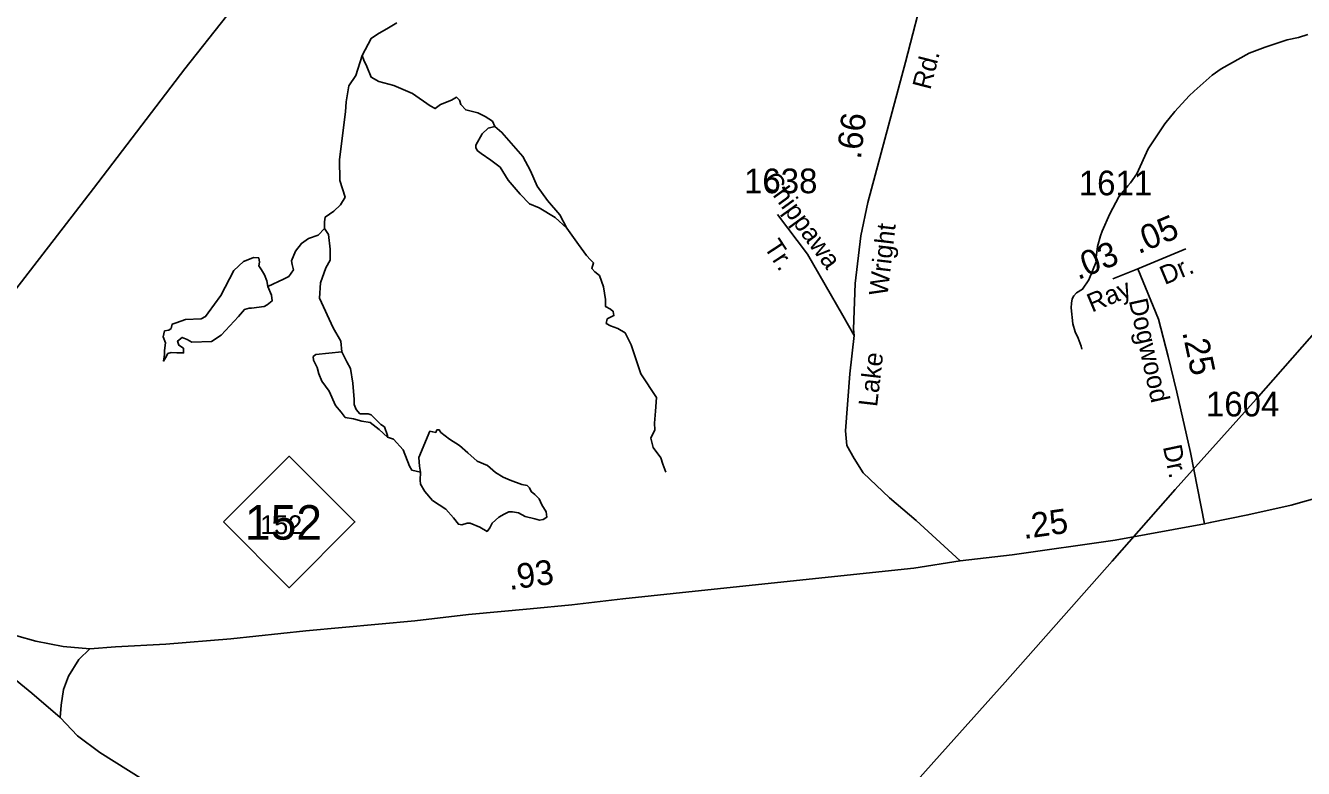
# Model space of a CAD drawing. Extents: x 1473865 to 1648260, y 639067 to 773536.
# Drawn here: x 1508742 to 1515215, y 665851 to 669614 of the extents above; entities that cross this region are included whole.
import ezdxf

# ---------------------------------------------------------------- set-up
doc = ezdxf.new("R2010")
doc.units = 0
for name, color, linetype in [('Exist Hydrographic Creek Single Shore', 7, 'Continuous'), ('Exist Hydrographic Misc Water Feature', 7, 'Continuous'), ('Exist Hydrographic Pond Over 1500 Sq Ft', 7, 'Continuous'), ('Exist Road Non-System Type 51', 7, 'Continuous'), ('Exist Road Non-System Type 51 Label', 7, 'Continuous'), ('Exist Road Primary NC Attributed', 7, 'Continuous'), ('Exist Road Primary NC Label', 7, 'Continuous'), ('Exist Road Primary NC Service Mileage Hundredths English Label', 7, 'Continuous'), ('Exist Road Primary NC Shield CELL', 7, 'Continuous'), ('Exist Road Primary NC Shield Number Label', 7, 'Continuous'), ('Exist Road Secondary Mileage Hundredths English Label', 7, 'Continuous'), ('Exist Road Secondary Type 51 Attributed', 7, 'Continuous'), ('Exist Road Secondary Type 51 Label', 7, 'Continuous'), ('Exist Road Secondary Type 51 Number Label', 7, 'Continuous'), ('Exist Utilities Electrical Transmission Line', 7, 'Continuous')]:
    doc.layers.add(name, color=color, linetype=linetype)

msp = doc.modelspace()

# ---------------------------------------------------------------- linework, layer by layer
at = {"layer": 'Exist Hydrographic Creek Single Shore'}
for points in [[(1510345, 667961.6), (1510339.5, 668015.4), (1510301, 668083.6), (1510230.6, 668233.2), (1510236.1, 668311.3), (1510263.6, 668386.1), (1510284.5, 668425.7), (1510284.5, 668480.7), (1510276.8, 668555.5), (1510255.9, 668586.3), (1510255.9, 668619.3), (1510260.3, 668643.5), (1510303.2, 668674.3), (1510337.3, 668705.1), (1510361.5, 668744.7), (1510335.1, 668829.4), (1510331.8, 668935), (1510363.7, 669177), (1510367, 669227.6), (1510379.1, 669309), (1510415.4, 669360.7), (1510446.7, 669462.2), (1510492.4, 669548.8), (1510525.4, 669570.8), (1510581.5, 669602.7), (1510622.2, 669626.9)], [(1510446.7, 669462.2), (1510456.2, 669438), (1510471.6, 669405.8), (1510492.4, 669351.9), (1510532, 669331), (1510607.9, 669310.1), (1510702.5, 669270.5), (1510792, 669207.9), (1510816.9, 669193.5), (1510843.3, 669214.4), (1510899.4, 669235.3), (1510925.8, 669250.7), (1510940.1, 669235.3), (1510946.7, 669214.4), (1510972, 669186.9), (1511032.5, 669171.5), (1511070.9, 669153.9), (1511107.2, 669129.7), (1511119.3, 669102.2)], [(1509969.9, 668291.5), (1510049.1, 668328.9), (1510075.5, 668343.2), (1510099.7, 668377.3), (1510092, 668403.7), (1510088.7, 668422.4), (1510109.6, 668470.8), (1510139.3, 668510.4), (1510175.6, 668534.6), (1510224, 668552.2), (1510255.9, 668586.3)], [(1511484.5, 668588.5), (1511543.9, 668504.9), (1511583.5, 668449.9), (1511604.4, 668426.8), (1511619.8, 668411.4), (1511609.9, 668382.8), (1511625.3, 668366.3), (1511649.5, 668347.6), (1511670.4, 668290.4), (1511680.3, 668226.6), (1511680.3, 668190.3), (1511704.5, 668177.1), (1511718.8, 668166.1), (1511722.1, 668145.2), (1511688.2, 668127.7), (1511683.6, 668105.6), (1511704.5, 668093.5), (1511743, 668080.3), (1511779.3, 668057.2), (1511810.1, 667996.8), (1511858.5, 667849.4), (1511938.8, 667730.6), (1511933.3, 667661.3), (1511927.8, 667600.8), (1511930, 667566.7), (1511910.2, 667523.8), (1511921.2, 667477.6), (1511959.6, 667424.4), (1511971, 667392.2), (1511986.1, 667352.2)], [(1510743.2, 667351.1), (1510698.1, 667362.1), (1510687.1, 667383), (1510655.2, 667465.5), (1510606.8, 667518.3), (1510576, 667529.3)]]:
    msp.add_lwpolyline(points, dxfattribs=at)
at = {"layer": 'Exist Hydrographic Misc Water Feature'}
msp.add_lwpolyline([(1515237.6, 669568), (1515189.4, 669552.9), (1515133.2, 669542), (1515020.6, 669504.1), (1514940, 669473.7), (1514797.7, 669395.5), (1514751.8, 669362.8), (1514660.6, 669281), (1514636.2, 669257.6), (1514562.8, 669179), (1514513.6, 669115.9), (1514428.3, 668990.1), (1514370.3, 668862.9), (1514338.2, 668817.4), (1514325.9, 668801.7), (1514279, 668746.6), (1514233.4, 668659.5), (1514195.8, 668572.3), (1514187.4, 668548.4), (1514172.5, 668495), (1514163.1, 668424.9), (1514165.1, 668416.9), (1514127.3, 668325.7), (1514096.5, 668278.3), (1514066.2, 668260.9), (1514052, 668245.2), (1514043.7, 668229.3), (1514039.3, 668207.4), (1514038.9, 668183.4), (1514047.4, 668103.4), (1514058.7, 668063.2), (1514074, 668030.9), (1514089.3, 667990.6), (1514093, 667974.5)], dxfattribs=at)
at = {"layer": 'Exist Hydrographic Pond Over 1500 Sq Ft'}
for points in [[(1511022.6, 669008.7), (1511055.5, 669065.9), (1511085.2, 669093.4), (1511119.3, 669102.2), (1511155.6, 669072.5), (1511261.2, 668951.5), (1511300.8, 668878.9), (1511333.8, 668800.8), (1511385.5, 668728.2), (1511448.2, 668655.6), (1511484.5, 668588.5), (1511425.1, 668642.4), (1511343.7, 668690.8), (1511295.3, 668711.7), (1511246.9, 668760.1), (1511186.4, 668830.5), (1511146.8, 668896.5), (1511098.4, 668932.8), (1511050, 668965.8), (1511029.2, 668981.2), (1511022.6, 668996.6)], [(1509923.7, 668436.7), (1509897.3, 668438.9), (1509876.4, 668431.2), (1509845.6, 668419.1), (1509797.2, 668372.9), (1509731.2, 668246.4), (1509667.4, 668158.4), (1509654.2, 668139.7), (1509631.1, 668128.7), (1509551.9, 668124.3), (1509504.6, 668107.8), (1509484.8, 668101.2), (1509479.3, 668080.3), (1509468.3, 668071.5), (1509446.3, 668067.1), (1509439.7, 668037.4), (1509451.8, 668007.7), (1509446.3, 667968.2), (1509446.3, 667947.3), (1509440.8, 667914.3), (1509451.8, 667930.8), (1509463.9, 667952.8), (1509479.3, 667958.3), (1509509, 667956.1), (1509543.1, 667956.1), (1509543.1, 667979.2), (1509518.9, 667994.6), (1509512.3, 668015.4), (1509536.5, 668034.1), (1509560.7, 668023.1), (1509584.9, 668011), (1509685, 668013.2), (1509733.4, 668046.2), (1509821.4, 668139.7), (1509851.1, 668176), (1509875.3, 668182.6), (1509887.4, 668182.6), (1509951.2, 668191.4), (1509966.6, 668200.2), (1509990.8, 668218.9), (1509988.6, 668248.6), (1509969.9, 668291.5), (1509964.4, 668321.2), (1509952.3, 668352), (1509936.9, 668376.2), (1509924.8, 668397.1), (1509927, 668414.7)], [(1510200.9, 667918.7), (1510199.8, 667937.4), (1510211.9, 667947.3), (1510345, 667961.6), (1510369.2, 667911), (1510387.9, 667876.9), (1510400, 667802.1), (1510406.6, 667719.6), (1510406.6, 667695.4), (1510417.6, 667669), (1510436.3, 667647), (1510478.1, 667647), (1510493.5, 667641.5), (1510541.9, 667593.1), (1510560.6, 667581), (1510574.9, 667538.1), (1510576, 667529.3), (1510534.2, 667567.8), (1510488, 667604.1), (1510446.2, 667610.7), (1510403.3, 667622.8), (1510361.5, 667628.3), (1510340.6, 667655.8), (1510313.1, 667688.8), (1510280.1, 667761.4), (1510243.8, 667813.1), (1510228.4, 667849.4), (1510219.6, 667882.4)], [(1510789.4, 667559), (1510734.4, 667427), (1510737.7, 667381.9), (1510743.2, 667351.1), (1510741, 667311.5), (1510743.2, 667290.6), (1510765.2, 667254.3), (1510803.7, 667209.2), (1510870.8, 667164.1), (1510910.4, 667121.2), (1510934.6, 667088.2), (1510952.2, 667084.9), (1510979.7, 667093.7), (1510995.1, 667093.7), (1511043.4, 667072.8), (1511079.7, 667051.9), (1511094, 667069.5), (1511106.1, 667093.7), (1511140.2, 667123.4), (1511166.6, 667138.8), (1511190.8, 667150.9), (1511209.5, 667150.9), (1511239.2, 667145.4), (1511273.3, 667127.8), (1511321.7, 667115.7), (1511345.9, 667109.1), (1511363.5, 667111.3), (1511382.2, 667123.4), (1511380, 667150.9), (1511358, 667187.2), (1511343.7, 667216.9), (1511321.7, 667238.9), (1511304.1, 667253.2), (1511295.3, 667271.9), (1511283.2, 667284), (1511255.7, 667289.5), (1511197.4, 667311.5), (1511162.2, 667325.8), (1511122.6, 667350), (1511083, 667386.3), (1511029.2, 667408.3), (1510983, 667450.1), (1510941.2, 667486.4), (1510889.5, 667519.4), (1510846.6, 667553.5), (1510837.8, 667565.6), (1510825.7, 667565.6), (1510820.2, 667553.5), (1510804.8, 667555.7)]]:
    msp.add_lwpolyline(points, close=True, dxfattribs=at)
at = {"layer": 'Exist Road Non-System Type 51'}
for points in [[(1512550.4, 668657.7), (1512702.4, 668456.2), (1512881.2, 668145.2), (1512939.3, 668044.2)], [(1509067.3, 666457.4), (1509012.5, 666402.3), (1508959.2, 666319.1), (1508934.2, 666251.4), (1508923, 666171.6), (1508918, 666109.6)]]:
    msp.add_lwpolyline(points, dxfattribs=at)
at = {"layer": 'Exist Road Primary NC Attributed'}
for points in [[(1514713, 667090.7), (1514743.1, 667096.3), (1514933.2, 667135.1), (1515151.9, 667185.5), (1515308.7, 667229.2), (1515483.1, 667266.3), (1515912.9, 667383.7), (1515947.2, 667392.5), (1516267.3, 667471.1), (1516698.3, 667603.2), (1516804.2, 667639.8), (1516973.7, 667691), (1517341.9, 667803.9), (1517571.1, 667869.5), (1517975.5, 667997.6), (1518216.9, 668071), (1518742, 668227.7), (1519027.7, 668317.1), (1519132.1, 668347)], [(1513475.8, 666902), (1513740.2, 666933.9), (1514261.3, 667007.6), (1514713, 667090.7)], [(1508289, 666691.6), (1508481.3, 666601.1), (1508586.9, 666558.9), (1508698.4, 666523.1), (1508793.9, 666495.7), (1508933.6, 666469.5), (1509067.3, 666457.4), (1509197.5, 666467.4), (1509453.7, 666481.2), (1509782, 666508), (1510162.6, 666548.2), (1510713.3, 666599.5), (1510985.9, 666631.2), (1511298.3, 666660.3), (1511509.8, 666680.1), (1511767.2, 666709.8), (1512166.5, 666752.7), (1513241.1, 666865.7), (1513475.8, 666902)], [(1508289, 666691.6), (1508495.8, 666476.3), (1508653.3, 666331.9), (1508774, 666232), (1508918, 666109.6), (1509006.1, 666015.7), (1509118.9, 665932.5), (1509335.7, 665795.8), (1509847.8, 665580.1), (1510085.4, 665473.2), (1510355.6, 665354.3), (1510551.5, 665259.2), (1510767.3, 665178.7), (1510968, 665091.6), (1511160.5, 665002.5), (1511339.4, 664919.2), (1511420.6, 664884.8)]]:
    msp.add_lwpolyline(points, dxfattribs=at)
at = {"layer": 'Exist Road Primary NC Shield CELL'}
msp.add_lwpolyline([(1509744.3, 667099.7), (1510077.3, 667432.7), (1510410.3, 667099.7), (1510077.3, 666766.7)], close=True, dxfattribs=at)
at = {"layer": 'Exist Road Secondary Type 51 Attributed'}
for p, q in [((1514619.5, 668483.1), (1514375.9, 668381.3)), ((1514375.9, 668381.3), (1514249.5, 668331))]:
    msp.add_line(p, q, dxfattribs=at)
for points in [[(1513475.8, 666902), (1513253, 667107.4), (1513118.9, 667221.5), (1512984.7, 667347.7), (1512939.2, 667420.4), (1512902.3, 667487), (1512895.8, 667561.4), (1512917.6, 667850.6), (1512939.3, 668044.2), (1512935.4, 668075.9), (1512943.7, 668308.2), (1512973.4, 668549.7), (1513008, 668717.1), (1513199, 669428.2), (1513298.9, 669814.6), (1513379, 670073.5)], [(1514375.9, 668381.3), (1514480.1, 668126.5), (1514530.2, 667937.9), (1514572.9, 667757.1), (1514643.1, 667451.7), (1514713, 667090.7)]]:
    msp.add_lwpolyline(points, dxfattribs=at)
at = {"layer": 'Exist Utilities Electrical Transmission Line'}
for points in [[(1506385, 665627.8), (1506770, 666053.3), (1507099.9, 666419.8), (1507480.7, 666835.6), (1507790.2, 667170.5), (1508222.1, 667659.3), (1508647.2, 668220.4), (1509086.5, 668789), (1509548.6, 669395.4), (1509971.2, 669930.4), (1510414.6, 670507.1), (1510870.1, 671095.6), (1511322, 671694), (1511747.1, 672253.2), (1512153.8, 672794.4), (1512513.5, 673264.4), (1513055, 673971.5), (1513269.2, 674223.9), (1513683.4, 674731), (1514130.3, 675277.7), (1514501.6, 675721.4), (1514928, 676234.5), (1515339.8, 676723.6)], [(1513009.3, 665509.9), (1513343.4, 665884.3), (1513703.9, 666288.3), (1514246, 666901.5), (1514565.8, 667264.2), (1514975.3, 667721.4), (1515295.1, 668084.1)]]:
    msp.add_lwpolyline(points, dxfattribs=at)

# ---------------------------------------------------------------- texts
at = {"layer": 'Exist Road Non-System Type 51 Label'}
for s, rotation, p in [('Chippawa', 305.99238, (1512470.2, 668829.6)), ('Tr.', 303.42951, (1512479.2, 668492.4))]:
    msp.add_text(s, height=95, rotation=rotation, dxfattribs=at).set_placement(p)
at = {"layer": 'Exist Road Primary NC Label'}
msp.add_text('152', height=95, dxfattribs=at).set_placement((1509931.5, 667038.1))
at = {"layer": 'Exist Road Primary NC Service Mileage Hundredths English Label'}
for s, rotation, p in [('.25', 8.05303, (1513798.9, 667013.1)), ('.93', 8.02115, (1511193.8, 666754.9))]:
    msp.add_text(s, height=125, rotation=rotation, dxfattribs=at).set_placement(p)
at = {"layer": 'Exist Road Primary NC Shield Number Label'}
msp.add_text('152', height=175, dxfattribs=at).set_placement((1509853.5, 667009.9))
at = {"layer": 'Exist Road Secondary Mileage Hundredths English Label'}
for s, rotation, p in [('.66', 82.99303, (1512972.7, 668933.6)), ('.05', 22.69215, (1514379.3, 668455.1)), ('.03', 21.69827, (1514073.1, 668324.6)), ('.25', 281.9957, (1514600.6, 668060.9))]:
    msp.add_text(s, height=125, rotation=rotation, dxfattribs=at).set_placement(p)
at = {"layer": 'Exist Road Secondary Type 51 Label'}
for s, rotation, p in [('Rd.', 75.51158, (1513324.5, 669284.7)), ('Wright', 83.39854, (1513107.9, 668241.3)), ('Dr.', 22.69215, (1514512.1, 668299.2)), ('Ray', 22.81139, (1514143.7, 668159.6)), ('Dogwood', 282.44895, (1514329.8, 668221.2)), ('Lake ', 83.39854, (1513055.3, 667680)), ('Dr.', 281.99581, (1514502.5, 667480.5))]:
    msp.add_text(s, height=95, rotation=rotation, dxfattribs=at).set_placement(p)
at = {"layer": 'Exist Road Secondary Type 51 Number Label'}
for s, p in [('1638', (1512381.3, 668764.6)), ('1611', (1514076.9, 668754.2)), ('1604', (1514721.1, 667634.3))]:
    msp.add_text(s, height=125, dxfattribs=at).set_placement(p)

doc.saveas('drawing.dxf')
